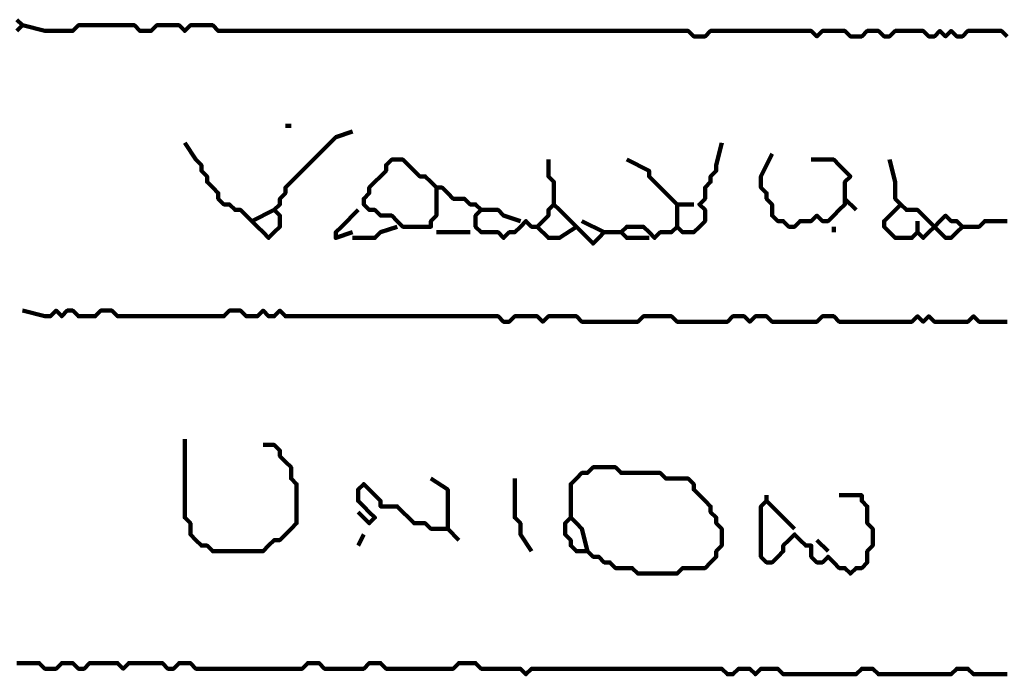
# Model space of a CAD drawing. Header units: metres. Extents: x 1959 to 4131, y 3282 to 4313.
# Tile 274 of 356: x 2430.17 to 2431.79, y 4289.23 to 4290.31. Entities that reach past the tile are written whole.
import ezdxf

# ---------------------------------------------------------------- set-up
doc = ezdxf.new("R2010")
doc.units = ezdxf.units.M
doc.layers.add('P', color=250, linetype='Continuous', lineweight=100)

msp = doc.modelspace()

# ---------------------------------------------------------------- linework, layer by layer
at = {"layer": 'P', "color": 0, "linetype": 'Continuous'}
for points in [[(2430.1617, 4290.3146), (2430.1709, 4290.3053), (2430.1617, 4290.2961)], [(2430.1709, 4290.3053), (2430.2079, 4290.2961), (2430.2171, 4290.2961), (2430.2263, 4290.2961), (2430.2356, 4290.2961), (2430.2448, 4290.2961), (2430.254, 4290.2961), (2430.2632, 4290.3053), (2430.2725, 4290.3053), (2430.2817, 4290.3053), (2430.2909, 4290.3053), (2430.3002, 4290.3053), (2430.3094, 4290.3053), (2430.3186, 4290.3053), (2430.3279, 4290.3053), (2430.3371, 4290.3053), (2430.3463, 4290.3053), (2430.3556, 4290.3053), (2430.3648, 4290.2961), (2430.374, 4290.2961), (2430.3832, 4290.2961), (2430.3925, 4290.3053), (2430.4017, 4290.3053), (2430.4109, 4290.3053), (2430.4202, 4290.3053), (2430.4294, 4290.3053), (2430.4386, 4290.2961), (2430.4479, 4290.3053), (2430.4571, 4290.3053), (2430.4663, 4290.3053), (2430.4756, 4290.3053), (2430.4848, 4290.3053), (2430.494, 4290.2961), (2430.5032, 4290.2961), (2430.5125, 4290.2961), (2430.5217, 4290.2961), (2430.5309, 4290.2961), (2430.5402, 4290.2961), (2430.5494, 4290.2961), (2430.5586, 4290.2961), (2430.5679, 4290.2961), (2430.5771, 4290.2961), (2430.5863, 4290.2961), (2430.5956, 4290.2961), (2430.6048, 4290.2961), (2430.614, 4290.2961), (2430.6232, 4290.2961), (2430.6325, 4290.2961), (2430.6417, 4290.2961), (2430.6509, 4290.2961), (2430.6602, 4290.2961), (2430.6694, 4290.2961), (2430.6786, 4290.2961), (2430.6879, 4290.2961), (2430.6971, 4290.2961), (2430.7063, 4290.2961), (2430.7156, 4290.2961), (2430.7248, 4290.2961), (2430.734, 4290.2961), (2430.7432, 4290.2961), (2430.7525, 4290.2961), (2430.7617, 4290.2961), (2430.7709, 4290.2961), (2430.7802, 4290.2961), (2430.7894, 4290.2961), (2430.7986, 4290.2961), (2430.8079, 4290.2961), (2430.8171, 4290.2961), (2430.8263, 4290.2961), (2430.8356, 4290.2961), (2430.8448, 4290.2961), (2430.854, 4290.2961), (2430.8632, 4290.2961), (2430.8725, 4290.2961), (2430.8817, 4290.2961), (2430.8909, 4290.2961), (2430.9002, 4290.2961), (2430.9094, 4290.2961), (2430.9186, 4290.2961), (2430.9279, 4290.2961), (2430.9371, 4290.2961), (2430.9463, 4290.2961), (2430.9556, 4290.2961), (2430.9648, 4290.2961), (2430.974, 4290.2961), (2430.9832, 4290.2961), (2430.9925, 4290.2961), (2431.0017, 4290.2961), (2431.0109, 4290.2961), (2431.0202, 4290.2961), (2431.0294, 4290.2961), (2431.0386, 4290.2961), (2431.0479, 4290.2961), (2431.0571, 4290.2961), (2431.0663, 4290.2961), (2431.0756, 4290.2961), (2431.0848, 4290.2961), (2431.094, 4290.2961), (2431.1032, 4290.2961), (2431.1125, 4290.2961), (2431.1217, 4290.2961), (2431.1309, 4290.2961), (2431.1402, 4290.2961), (2431.1494, 4290.2961), (2431.1586, 4290.2961), (2431.1679, 4290.2961), (2431.1771, 4290.2961), (2431.1863, 4290.2961), (2431.1956, 4290.2961), (2431.2048, 4290.2961), (2431.214, 4290.2961), (2431.2232, 4290.2961), (2431.2325, 4290.2961), (2431.2417, 4290.2961), (2431.2509, 4290.2961), (2431.2602, 4290.2961), (2431.2694, 4290.2961), (2431.2786, 4290.2869), (2431.2879, 4290.2869), (2431.2971, 4290.2869), (2431.3063, 4290.2961), (2431.3156, 4290.2961), (2431.3248, 4290.2961), (2431.334, 4290.2961), (2431.3432, 4290.2961), (2431.3525, 4290.2961), (2431.3617, 4290.2961), (2431.3709, 4290.2961), (2431.3802, 4290.2961), (2431.3894, 4290.2961), (2431.3986, 4290.2961), (2431.4079, 4290.2961), (2431.4171, 4290.2961), (2431.4263, 4290.2961), (2431.4356, 4290.2961), (2431.4448, 4290.2961), (2431.454, 4290.2961), (2431.4632, 4290.2961), (2431.4725, 4290.2961), (2431.4817, 4290.2869), (2431.4909, 4290.2961), (2431.5002, 4290.2961), (2431.5094, 4290.2961), (2431.5186, 4290.2961), (2431.5279, 4290.2961), (2431.5371, 4290.2869), (2431.5463, 4290.2869), (2431.5556, 4290.2869), (2431.5648, 4290.2961), (2431.574, 4290.2961), (2431.5832, 4290.2961), (2431.5925, 4290.2869), (2431.6017, 4290.2869), (2431.6109, 4290.2961), (2431.6202, 4290.2961), (2431.6294, 4290.2961), (2431.6386, 4290.2961), (2431.6479, 4290.2961), (2431.6571, 4290.2961), (2431.6663, 4290.2869), (2431.6756, 4290.2869), (2431.6848, 4290.2961), (2431.694, 4290.2869), (2431.7032, 4290.2961), (2431.7125, 4290.2869), (2431.7217, 4290.2869), (2431.7309, 4290.2961), (2431.7402, 4290.2961), (2431.7494, 4290.2961), (2431.7586, 4290.2961), (2431.7679, 4290.2961), (2431.7771, 4290.2961), (2431.7863, 4290.2961), (2431.7956, 4290.2869)], [(2430.6048, 4290.1392), (2430.614, 4290.1392)], [(2430.4386, 4290.1115), (2430.4571, 4290.0838), (2430.4663, 4290.0746), (2430.4663, 4290.0653), (2430.4756, 4290.0561), (2430.4756, 4290.0469), (2430.4848, 4290.0376), (2430.494, 4290.0284), (2430.494, 4290.0192), (2430.5032, 4290.0099), (2430.5125, 4290.0099), (2430.5217, 4290.0007), (2430.5309, 4290.0007), (2430.5402, 4289.9915), (2430.5494, 4289.9823), (2430.5586, 4289.973), (2430.5679, 4289.9638), (2430.5771, 4289.9546), (2430.5863, 4289.9638), (2430.5956, 4289.973), (2430.5956, 4289.9823), (2430.5956, 4289.9915), (2430.5863, 4290.0007), (2430.5956, 4290.0099), (2430.5956, 4290.0192), (2430.6048, 4290.0284), (2430.6048, 4290.0376), (2430.614, 4290.0469), (2430.6232, 4290.0561), (2430.6325, 4290.0653), (2430.6417, 4290.0746), (2430.6509, 4290.0838), (2430.6602, 4290.093), (2430.6694, 4290.1023), (2430.6786, 4290.1115), (2430.6879, 4290.1207), (2430.7156, 4290.1299)], [(2431.3248, 4290.1115), (2431.3156, 4290.0746), (2431.3156, 4290.0653), (2431.3063, 4290.0561), (2431.3063, 4290.0469), (2431.2971, 4290.0376), (2431.2971, 4290.0284), (2431.2971, 4290.0192), (2431.2879, 4290.0099), (2431.2971, 4290.0007), (2431.2971, 4289.9915), (2431.2971, 4289.9823), (2431.2879, 4289.973), (2431.2786, 4289.9638), (2431.2694, 4289.9638), (2431.2602, 4289.9638), (2431.2509, 4289.973), (2431.2417, 4289.9638), (2431.2325, 4289.9638), (2431.2232, 4289.9638), (2431.214, 4289.9546), (2431.2048, 4289.9638), (2431.1956, 4289.973), (2431.1863, 4289.973), (2431.1771, 4289.973), (2431.1679, 4289.973), (2431.1586, 4289.9638), (2431.1679, 4289.9546), (2431.2048, 4289.9546)], [(2431.4079, 4290.093), (2431.3894, 4290.0561), (2431.3894, 4290.0469), (2431.3894, 4290.0376), (2431.3986, 4290.0284), (2431.3986, 4290.0192), (2431.4079, 4290.0099), (2431.4079, 4290.0007), (2431.4079, 4289.9915), (2431.4171, 4289.9823), (2431.4263, 4289.9823), (2431.4356, 4289.973), (2431.4448, 4289.973), (2431.454, 4289.9823), (2431.4632, 4289.9823), (2431.4725, 4289.9823), (2431.4817, 4289.9915), (2431.4909, 4289.9823), (2431.5002, 4289.9823), (2431.5094, 4289.9915), (2431.5186, 4290.0007), (2431.5279, 4290.0099), (2431.5279, 4290.0192), (2431.5279, 4290.0284), (2431.5279, 4290.0376), (2431.5279, 4290.0469), (2431.5371, 4290.0561), (2431.5279, 4290.0653), (2431.5186, 4290.0746), (2431.5094, 4290.0838), (2431.5002, 4290.0838), (2431.4909, 4290.0838), (2431.4725, 4290.0838)], [(2430.854, 4290.0376), (2430.854, 4290.0007), (2430.854, 4289.9915), (2430.8448, 4289.9823), (2430.8448, 4289.973), (2430.8356, 4289.973), (2430.8263, 4289.973), (2430.8171, 4289.973), (2430.8079, 4289.973), (2430.7986, 4289.973), (2430.7894, 4289.9823), (2430.7802, 4289.9915), (2430.7709, 4289.9915), (2430.7617, 4289.9915), (2430.7525, 4290.0007), (2430.7432, 4290.0007), (2430.734, 4290.0099), (2430.734, 4290.0192), (2430.7432, 4290.0284), (2430.7432, 4290.0376), (2430.7525, 4290.0469), (2430.7617, 4290.0561), (2430.7709, 4290.0653), (2430.7709, 4290.0746), (2430.7802, 4290.0838), (2430.7894, 4290.0838), (2430.7986, 4290.0838), (2430.8079, 4290.0746), (2430.8171, 4290.0653), (2430.8263, 4290.0561), (2430.8356, 4290.0561), (2430.8448, 4290.0469), (2430.854, 4290.0376), (2430.8632, 4290.0376), (2430.8725, 4290.0284), (2430.8817, 4290.0192), (2430.8909, 4290.0192), (2430.9002, 4290.0192), (2430.9094, 4290.0099), (2430.9186, 4290.0099), (2430.9279, 4290.0007), (2430.9186, 4289.9915), (2430.9186, 4289.9823), (2430.9186, 4289.973), (2430.9279, 4289.9638), (2430.9371, 4289.9638), (2430.9463, 4289.9638), (2430.9556, 4289.9638), (2430.9648, 4289.9546), (2430.974, 4289.9638), (2430.9832, 4289.9638), (2430.9925, 4289.973), (2431.0017, 4289.9823), (2431.0109, 4289.973), (2431.0202, 4289.973), (2431.0294, 4289.9823), (2431.0386, 4289.9915), (2431.0386, 4290.0007), (2431.0479, 4290.0099), (2431.0571, 4290.0007), (2431.0663, 4289.9915), (2431.0756, 4289.9823), (2431.0848, 4289.973), (2431.094, 4289.9638), (2431.1032, 4289.9546), (2431.1125, 4289.9453), (2431.1217, 4289.9546), (2431.1309, 4289.9638), (2431.094, 4289.9823)], [(2431.0386, 4290.0838), (2431.0386, 4290.0561), (2431.0479, 4290.0469), (2431.0479, 4290.0099)], [(2431.1679, 4290.0838), (2431.2048, 4290.0653), (2431.2048, 4290.0561), (2431.214, 4290.0469), (2431.2232, 4290.0376), (2431.2325, 4290.0284), (2431.2417, 4290.0192), (2431.2509, 4290.0099), (2431.2786, 4290.0099)], [(2431.6017, 4290.0838), (2431.6109, 4290.0469), (2431.6109, 4290.0376), (2431.6109, 4290.0284), (2431.6109, 4290.0192), (2431.6202, 4290.0099), (2431.6294, 4290.0007), (2431.6386, 4290.0007), (2431.6479, 4290.0007), (2431.6571, 4289.9915), (2431.6663, 4289.9823), (2431.6756, 4289.973), (2431.6848, 4289.9638), (2431.694, 4289.9546), (2431.7032, 4289.9546), (2431.7125, 4289.9638), (2431.7217, 4289.973), (2431.7125, 4289.9823), (2431.7032, 4289.9823), (2431.694, 4289.9915), (2431.6848, 4289.9823), (2431.6756, 4289.973), (2431.6663, 4289.9638), (2431.6571, 4289.9546), (2431.6479, 4289.9638), (2431.6386, 4289.9546), (2431.6294, 4289.9546), (2431.6202, 4289.9546), (2431.6109, 4289.9546), (2431.6017, 4289.9638), (2431.5925, 4289.973), (2431.5925, 4289.9823), (2431.6202, 4290.0099)], [(2431.2509, 4290.0099), (2431.2509, 4289.973)], [(2431.5279, 4290.0192), (2431.5463, 4290.0007)], [(2430.5494, 4289.9823), (2430.5863, 4290.0007)], [(2430.7156, 4289.9638), (2430.6879, 4289.9546), (2430.6879, 4289.9638), (2430.6971, 4289.973), (2430.7248, 4290.0007)], [(2430.9279, 4290.0007), (2430.9463, 4290.0007), (2430.9556, 4290.0007), (2430.9648, 4289.9915), (2430.9925, 4289.9823)], [(2431.6479, 4289.9823), (2431.6479, 4289.9638)], [(2431.7217, 4289.973), (2431.7494, 4289.973), (2431.7586, 4289.9823), (2431.7956, 4289.9823)], [(2430.7894, 4289.973), (2430.7617, 4289.9638), (2430.7525, 4289.9546), (2430.7156, 4289.9546)], [(2430.854, 4289.9638), (2430.8725, 4289.9638), (2430.8817, 4289.9638), (2430.8909, 4289.9638), (2430.9094, 4289.9638)], [(2431.0202, 4289.973), (2431.0386, 4289.9546), (2431.0479, 4289.9546), (2431.0571, 4289.9546), (2431.0848, 4289.973)], [(2431.1309, 4289.9638), (2431.1586, 4289.9638)], [(2431.5094, 4289.973), (2431.5094, 4289.9638)], [(2430.1709, 4289.8346), (2430.2079, 4289.8253), (2430.2171, 4289.8253), (2430.2263, 4289.8346), (2430.2356, 4289.8253), (2430.2448, 4289.8346), (2430.254, 4289.8346), (2430.2632, 4289.8253), (2430.2725, 4289.8253), (2430.2817, 4289.8253), (2430.2909, 4289.8253), (2430.3002, 4289.8346), (2430.3094, 4289.8346), (2430.3186, 4289.8346), (2430.3279, 4289.8253), (2430.3371, 4289.8253), (2430.3463, 4289.8253), (2430.3556, 4289.8253), (2430.3648, 4289.8253), (2430.374, 4289.8253), (2430.3832, 4289.8253), (2430.3925, 4289.8253), (2430.4017, 4289.8253), (2430.4109, 4289.8253), (2430.4202, 4289.8253), (2430.4294, 4289.8253), (2430.4386, 4289.8253), (2430.4479, 4289.8253), (2430.4571, 4289.8253), (2430.4663, 4289.8253), (2430.4756, 4289.8253), (2430.4848, 4289.8253), (2430.494, 4289.8253), (2430.5032, 4289.8253), (2430.5125, 4289.8346), (2430.5217, 4289.8346), (2430.5309, 4289.8346), (2430.5402, 4289.8253), (2430.5494, 4289.8253), (2430.5586, 4289.8253), (2430.5679, 4289.8346), (2430.5771, 4289.8253), (2430.5863, 4289.8253), (2430.5956, 4289.8346), (2430.6048, 4289.8253), (2430.614, 4289.8253), (2430.6232, 4289.8253), (2430.6325, 4289.8253), (2430.6417, 4289.8253), (2430.6509, 4289.8253), (2430.6602, 4289.8253), (2430.6694, 4289.8253), (2430.6786, 4289.8253), (2430.6879, 4289.8253), (2430.6971, 4289.8253), (2430.7063, 4289.8253), (2430.7156, 4289.8253), (2430.7248, 4289.8253), (2430.734, 4289.8253), (2430.7432, 4289.8253), (2430.7525, 4289.8253), (2430.7617, 4289.8253), (2430.7709, 4289.8253), (2430.7802, 4289.8253), (2430.7894, 4289.8253), (2430.7986, 4289.8253), (2430.8079, 4289.8253), (2430.8171, 4289.8253), (2430.8263, 4289.8253), (2430.8356, 4289.8253), (2430.8448, 4289.8253), (2430.854, 4289.8253), (2430.8632, 4289.8253), (2430.8725, 4289.8253), (2430.8817, 4289.8253), (2430.8909, 4289.8253), (2430.9002, 4289.8253), (2430.9094, 4289.8253), (2430.9186, 4289.8253), (2430.9279, 4289.8253), (2430.9371, 4289.8253), (2430.9463, 4289.8253), (2430.9556, 4289.8253), (2430.9648, 4289.8161), (2430.974, 4289.8161), (2430.9832, 4289.8253), (2430.9925, 4289.8253), (2431.0017, 4289.8253), (2431.0109, 4289.8253), (2431.0202, 4289.8253), (2431.0294, 4289.8161), (2431.0386, 4289.8253), (2431.0479, 4289.8253), (2431.0571, 4289.8253), (2431.0663, 4289.8253), (2431.0756, 4289.8253), (2431.0848, 4289.8253), (2431.094, 4289.8161), (2431.1032, 4289.8161), (2431.1125, 4289.8161), (2431.1217, 4289.8161), (2431.1309, 4289.8161), (2431.1402, 4289.8161), (2431.1494, 4289.8161), (2431.1586, 4289.8161), (2431.1679, 4289.8161), (2431.1771, 4289.8161), (2431.1863, 4289.8161), (2431.1956, 4289.8253), (2431.2048, 4289.8253), (2431.214, 4289.8253), (2431.2232, 4289.8253), (2431.2325, 4289.8253), (2431.2417, 4289.8253), (2431.2509, 4289.8161), (2431.2602, 4289.8161), (2431.2694, 4289.8161), (2431.2786, 4289.8161), (2431.2879, 4289.8161), (2431.2971, 4289.8161), (2431.3063, 4289.8161), (2431.3156, 4289.8161), (2431.3248, 4289.8161), (2431.334, 4289.8161), (2431.3432, 4289.8253), (2431.3525, 4289.8253), (2431.3617, 4289.8253), (2431.3709, 4289.8161), (2431.3802, 4289.8253), (2431.3894, 4289.8253), (2431.3986, 4289.8253), (2431.4079, 4289.8161), (2431.4171, 4289.8161), (2431.4263, 4289.8161), (2431.4356, 4289.8161), (2431.4448, 4289.8161), (2431.454, 4289.8161), (2431.4632, 4289.8161), (2431.4725, 4289.8161), (2431.4817, 4289.8161), (2431.4909, 4289.8253), (2431.5002, 4289.8253), (2431.5094, 4289.8253), (2431.5186, 4289.8161), (2431.5279, 4289.8161), (2431.5371, 4289.8161), (2431.5463, 4289.8161), (2431.5556, 4289.8161), (2431.5648, 4289.8161), (2431.574, 4289.8161), (2431.5832, 4289.8161), (2431.5925, 4289.8161), (2431.6017, 4289.8161), (2431.6109, 4289.8161), (2431.6202, 4289.8161), (2431.6294, 4289.8161), (2431.6386, 4289.8161), (2431.6479, 4289.8253), (2431.6571, 4289.8161), (2431.6663, 4289.8253), (2431.6756, 4289.8161), (2431.6848, 4289.8161), (2431.694, 4289.8161), (2431.7032, 4289.8161), (2431.7125, 4289.8161), (2431.7217, 4289.8161), (2431.7309, 4289.8161), (2431.7402, 4289.8253), (2431.7494, 4289.8161), (2431.7586, 4289.8161), (2431.7679, 4289.8161), (2431.7771, 4289.8161), (2431.7863, 4289.8161), (2431.7956, 4289.8161)], [(2430.4386, 4289.6223), (2430.4386, 4289.5853), (2430.4386, 4289.5761), (2430.4386, 4289.5669), (2430.4386, 4289.5576), (2430.4386, 4289.5484), (2430.4386, 4289.5392), (2430.4386, 4289.5299), (2430.4386, 4289.5207), (2430.4386, 4289.5115), (2430.4386, 4289.5023), (2430.4386, 4289.493), (2430.4479, 4289.4838), (2430.4479, 4289.4746), (2430.4479, 4289.4653), (2430.4571, 4289.4561), (2430.4663, 4289.4469), (2430.4756, 4289.4469), (2430.4848, 4289.4376), (2430.494, 4289.4376), (2430.5032, 4289.4376), (2430.5125, 4289.4376), (2430.5217, 4289.4376), (2430.5309, 4289.4376), (2430.5402, 4289.4376), (2430.5494, 4289.4376), (2430.5586, 4289.4376), (2430.5679, 4289.4376), (2430.5771, 4289.4469), (2430.5863, 4289.4561), (2430.5956, 4289.4561), (2430.6048, 4289.4653), (2430.614, 4289.4746), (2430.6232, 4289.4838), (2430.6232, 4289.493), (2430.6232, 4289.5023), (2430.6232, 4289.5115), (2430.6232, 4289.5207), (2430.6232, 4289.5299), (2430.6232, 4289.5392), (2430.6232, 4289.5484), (2430.614, 4289.5576), (2430.614, 4289.5669), (2430.614, 4289.5761), (2430.6048, 4289.5853), (2430.5956, 4289.5946), (2430.5956, 4289.6038), (2430.5863, 4289.613), (2430.5679, 4289.613)], [(2431.0756, 4289.493), (2431.0756, 4289.5299), (2431.0756, 4289.5392), (2431.0756, 4289.5484), (2431.0848, 4289.5576), (2431.094, 4289.5669), (2431.1032, 4289.5669), (2431.1125, 4289.5761), (2431.1217, 4289.5761), (2431.1309, 4289.5761), (2431.1402, 4289.5761), (2431.1494, 4289.5761), (2431.1586, 4289.5669), (2431.1679, 4289.5669), (2431.1771, 4289.5669), (2431.1863, 4289.5669), (2431.1956, 4289.5669), (2431.2048, 4289.5669), (2431.214, 4289.5669), (2431.2232, 4289.5669), (2431.2325, 4289.5576), (2431.2417, 4289.5576), (2431.2509, 4289.5576), (2431.2602, 4289.5576), (2431.2694, 4289.5576), (2431.2786, 4289.5484), (2431.2786, 4289.5392), (2431.2879, 4289.5299), (2431.2971, 4289.5207), (2431.3063, 4289.5115), (2431.3063, 4289.5023), (2431.3156, 4289.493), (2431.3156, 4289.4838), (2431.3248, 4289.4746), (2431.3248, 4289.4653), (2431.3248, 4289.4561), (2431.3248, 4289.4469), (2431.3156, 4289.4376), (2431.3156, 4289.4284), (2431.3063, 4289.4192), (2431.2971, 4289.4099), (2431.2879, 4289.4099), (2431.2786, 4289.4099), (2431.2694, 4289.4099), (2431.2602, 4289.4099), (2431.2509, 4289.4007), (2431.2417, 4289.4007), (2431.2325, 4289.4007), (2431.2232, 4289.4007), (2431.214, 4289.4007), (2431.2048, 4289.4007), (2431.1956, 4289.4007), (2431.1863, 4289.4007), (2431.1771, 4289.4099), (2431.1679, 4289.4099), (2431.1586, 4289.4099), (2431.1494, 4289.4099), (2431.1402, 4289.4192), (2431.1309, 4289.4192), (2431.1217, 4289.4284), (2431.1125, 4289.4284), (2431.1032, 4289.4376), (2431.094, 4289.4376), (2431.0848, 4289.4376), (2431.0756, 4289.4469), (2431.0756, 4289.4561), (2431.0663, 4289.4653), (2431.0663, 4289.4746), (2431.0663, 4289.4838), (2431.0756, 4289.493), (2431.0848, 4289.4838), (2431.094, 4289.4746), (2431.1032, 4289.4376)], [(2430.8448, 4289.5576), (2430.8725, 4289.5392), (2430.8725, 4289.5299), (2430.8725, 4289.5207), (2430.8725, 4289.5115), (2430.8725, 4289.5023), (2430.8725, 4289.493), (2430.8725, 4289.4838), (2430.8725, 4289.4746), (2430.8632, 4289.4746), (2430.854, 4289.4746), (2430.8448, 4289.4746), (2430.8356, 4289.4838), (2430.8263, 4289.4838), (2430.8171, 4289.4838), (2430.8079, 4289.493), (2430.7986, 4289.5023), (2430.7894, 4289.5115), (2430.7802, 4289.5115), (2430.7709, 4289.5115), (2430.7617, 4289.5115), (2430.7617, 4289.5207), (2430.7525, 4289.5299), (2430.7432, 4289.5392), (2430.734, 4289.5484), (2430.7248, 4289.5392), (2430.7248, 4289.5299), (2430.7248, 4289.5207), (2430.734, 4289.5115), (2430.7432, 4289.5023), (2430.7525, 4289.493), (2430.7432, 4289.4838), (2430.7248, 4289.5023)], [(2430.9832, 4289.5576), (2430.9832, 4289.5207), (2430.9832, 4289.5115), (2430.9832, 4289.5023), (2430.9832, 4289.493), (2430.9925, 4289.4838), (2430.9925, 4289.4746), (2430.9925, 4289.4653), (2431.0109, 4289.4376)], [(2431.5186, 4289.5299), (2431.5556, 4289.5299), (2431.5556, 4289.5207), (2431.5648, 4289.5115), (2431.5648, 4289.5023), (2431.5648, 4289.493), (2431.5648, 4289.4838), (2431.574, 4289.4746), (2431.574, 4289.4653), (2431.574, 4289.4561), (2431.574, 4289.4469), (2431.5648, 4289.4376), (2431.5648, 4289.4284), (2431.5648, 4289.4192), (2431.5556, 4289.4099), (2431.5463, 4289.4099), (2431.5371, 4289.4007), (2431.5279, 4289.4099), (2431.5186, 4289.4099), (2431.5094, 4289.4192), (2431.5002, 4289.4284), (2431.4909, 4289.4192), (2431.4817, 4289.4192), (2431.4725, 4289.4284), (2431.4725, 4289.4376), (2431.4725, 4289.4469), (2431.4632, 4289.4469), (2431.454, 4289.4561), (2431.4448, 4289.4653), (2431.4356, 4289.4561), (2431.4263, 4289.4469), (2431.4263, 4289.4376), (2431.4171, 4289.4284), (2431.4079, 4289.4192), (2431.3986, 4289.4192), (2431.3894, 4289.4284), (2431.3894, 4289.4376), (2431.3894, 4289.4469), (2431.3894, 4289.4561), (2431.3894, 4289.4653), (2431.3894, 4289.4746), (2431.3894, 4289.4838), (2431.3894, 4289.493), (2431.3894, 4289.5023), (2431.3894, 4289.5115), (2431.3986, 4289.5207), (2431.4079, 4289.5115), (2431.4171, 4289.5023), (2431.4448, 4289.4746)], [(2431.3986, 4289.5299), (2431.3986, 4289.5207)], [(2430.8725, 4289.4746), (2430.8909, 4289.4561)], [(2430.734, 4289.4653), (2430.7248, 4289.4469)], [(2431.4817, 4289.4561), (2431.5002, 4289.4376)], [(2430.1617, 4289.253), (2430.1709, 4289.253), (2430.1802, 4289.253), (2430.1894, 4289.253), (2430.1986, 4289.253), (2430.2079, 4289.2438), (2430.2171, 4289.2438), (2430.2263, 4289.2438), (2430.2356, 4289.253), (2430.2448, 4289.253), (2430.254, 4289.253), (2430.2632, 4289.2438), (2430.2725, 4289.2438), (2430.2817, 4289.253), (2430.2909, 4289.253), (2430.3002, 4289.253), (2430.3094, 4289.253), (2430.3186, 4289.253), (2430.3279, 4289.253), (2430.3371, 4289.2438), (2430.3463, 4289.253), (2430.3556, 4289.253), (2430.3648, 4289.253), (2430.374, 4289.253), (2430.3832, 4289.253), (2430.3925, 4289.253), (2430.4017, 4289.253), (2430.4109, 4289.2438), (2430.4202, 4289.2438), (2430.4294, 4289.253), (2430.4386, 4289.253), (2430.4479, 4289.253), (2430.4571, 4289.2438), (2430.4663, 4289.2438), (2430.4756, 4289.2438), (2430.4848, 4289.2438), (2430.494, 4289.2438), (2430.5032, 4289.2438), (2430.5125, 4289.2438), (2430.5217, 4289.2438), (2430.5309, 4289.2438), (2430.5402, 4289.2438), (2430.5494, 4289.2438), (2430.5586, 4289.2438), (2430.5679, 4289.2438), (2430.5771, 4289.2438), (2430.5863, 4289.2438), (2430.5956, 4289.2438), (2430.6048, 4289.2438), (2430.614, 4289.2438), (2430.6232, 4289.2438), (2430.6325, 4289.2438), (2430.6417, 4289.253), (2430.6509, 4289.253), (2430.6602, 4289.253), (2430.6694, 4289.2438), (2430.6786, 4289.2438), (2430.6879, 4289.2438), (2430.6971, 4289.2438), (2430.7063, 4289.2438), (2430.7156, 4289.2438), (2430.7248, 4289.2438), (2430.734, 4289.2438), (2430.7432, 4289.253), (2430.7525, 4289.253), (2430.7617, 4289.253), (2430.7709, 4289.2438), (2430.7802, 4289.2438), (2430.7894, 4289.2438), (2430.7986, 4289.2438), (2430.8079, 4289.2438), (2430.8171, 4289.2438), (2430.8263, 4289.2438), (2430.8356, 4289.2438), (2430.8448, 4289.2438), (2430.854, 4289.2438), (2430.8632, 4289.2438), (2430.8725, 4289.2438), (2430.8817, 4289.2438), (2430.8909, 4289.253), (2430.9002, 4289.253), (2430.9094, 4289.253), (2430.9186, 4289.253), (2430.9279, 4289.2438), (2430.9371, 4289.2438), (2430.9463, 4289.2438), (2430.9556, 4289.2438), (2430.9648, 4289.2438), (2430.974, 4289.2438), (2430.9832, 4289.2438), (2430.9925, 4289.2438), (2431.0017, 4289.2346), (2431.0109, 4289.2438), (2431.0202, 4289.2438), (2431.0294, 4289.2438), (2431.0386, 4289.2438), (2431.0479, 4289.2438), (2431.0571, 4289.2438), (2431.0663, 4289.2438), (2431.0756, 4289.2438), (2431.0848, 4289.2438), (2431.094, 4289.2438), (2431.1032, 4289.2438), (2431.1125, 4289.2438), (2431.1217, 4289.2438), (2431.1309, 4289.2438), (2431.1402, 4289.2438), (2431.1494, 4289.2438), (2431.1586, 4289.2438), (2431.1679, 4289.2438), (2431.1771, 4289.2438), (2431.1863, 4289.2438), (2431.1956, 4289.2438), (2431.2048, 4289.2438), (2431.214, 4289.2438), (2431.2232, 4289.2438), (2431.2325, 4289.2438), (2431.2417, 4289.2438), (2431.2509, 4289.2438), (2431.2602, 4289.2438), (2431.2694, 4289.2438), (2431.2786, 4289.2438), (2431.2879, 4289.2438), (2431.2971, 4289.2438), (2431.3063, 4289.2438), (2431.3156, 4289.2438), (2431.3248, 4289.2438), (2431.334, 4289.2346), (2431.3432, 4289.2346), (2431.3525, 4289.2438), (2431.3617, 4289.2438), (2431.3709, 4289.2438), (2431.3802, 4289.2346), (2431.3894, 4289.2438), (2431.3986, 4289.2438), (2431.4079, 4289.2438), (2431.4171, 4289.2438), (2431.4263, 4289.2346), (2431.4356, 4289.2346), (2431.4448, 4289.2346), (2431.454, 4289.2346), (2431.4632, 4289.2346), (2431.4725, 4289.2346), (2431.4817, 4289.2346), (2431.4909, 4289.2346), (2431.5002, 4289.2346), (2431.5094, 4289.2346), (2431.5186, 4289.2346), (2431.5279, 4289.2346), (2431.5371, 4289.2346), (2431.5463, 4289.2346), (2431.5556, 4289.2438), (2431.5648, 4289.2438), (2431.574, 4289.2438), (2431.5832, 4289.2346), (2431.5925, 4289.2346), (2431.6017, 4289.2346), (2431.6109, 4289.2346), (2431.6202, 4289.2346), (2431.6294, 4289.2346), (2431.6386, 4289.2346), (2431.6479, 4289.2346), (2431.6571, 4289.2346), (2431.6663, 4289.2346), (2431.6756, 4289.2346), (2431.6848, 4289.2346), (2431.694, 4289.2346), (2431.7032, 4289.2346), (2431.7125, 4289.2438), (2431.7217, 4289.2438), (2431.7309, 4289.2438), (2431.7402, 4289.2346), (2431.7494, 4289.2346), (2431.7586, 4289.2346), (2431.7679, 4289.2346), (2431.7771, 4289.2346), (2431.7863, 4289.2346), (2431.7956, 4289.2346)]]:
    msp.add_lwpolyline(points, dxfattribs=at)

doc.saveas('drawing.dxf')
